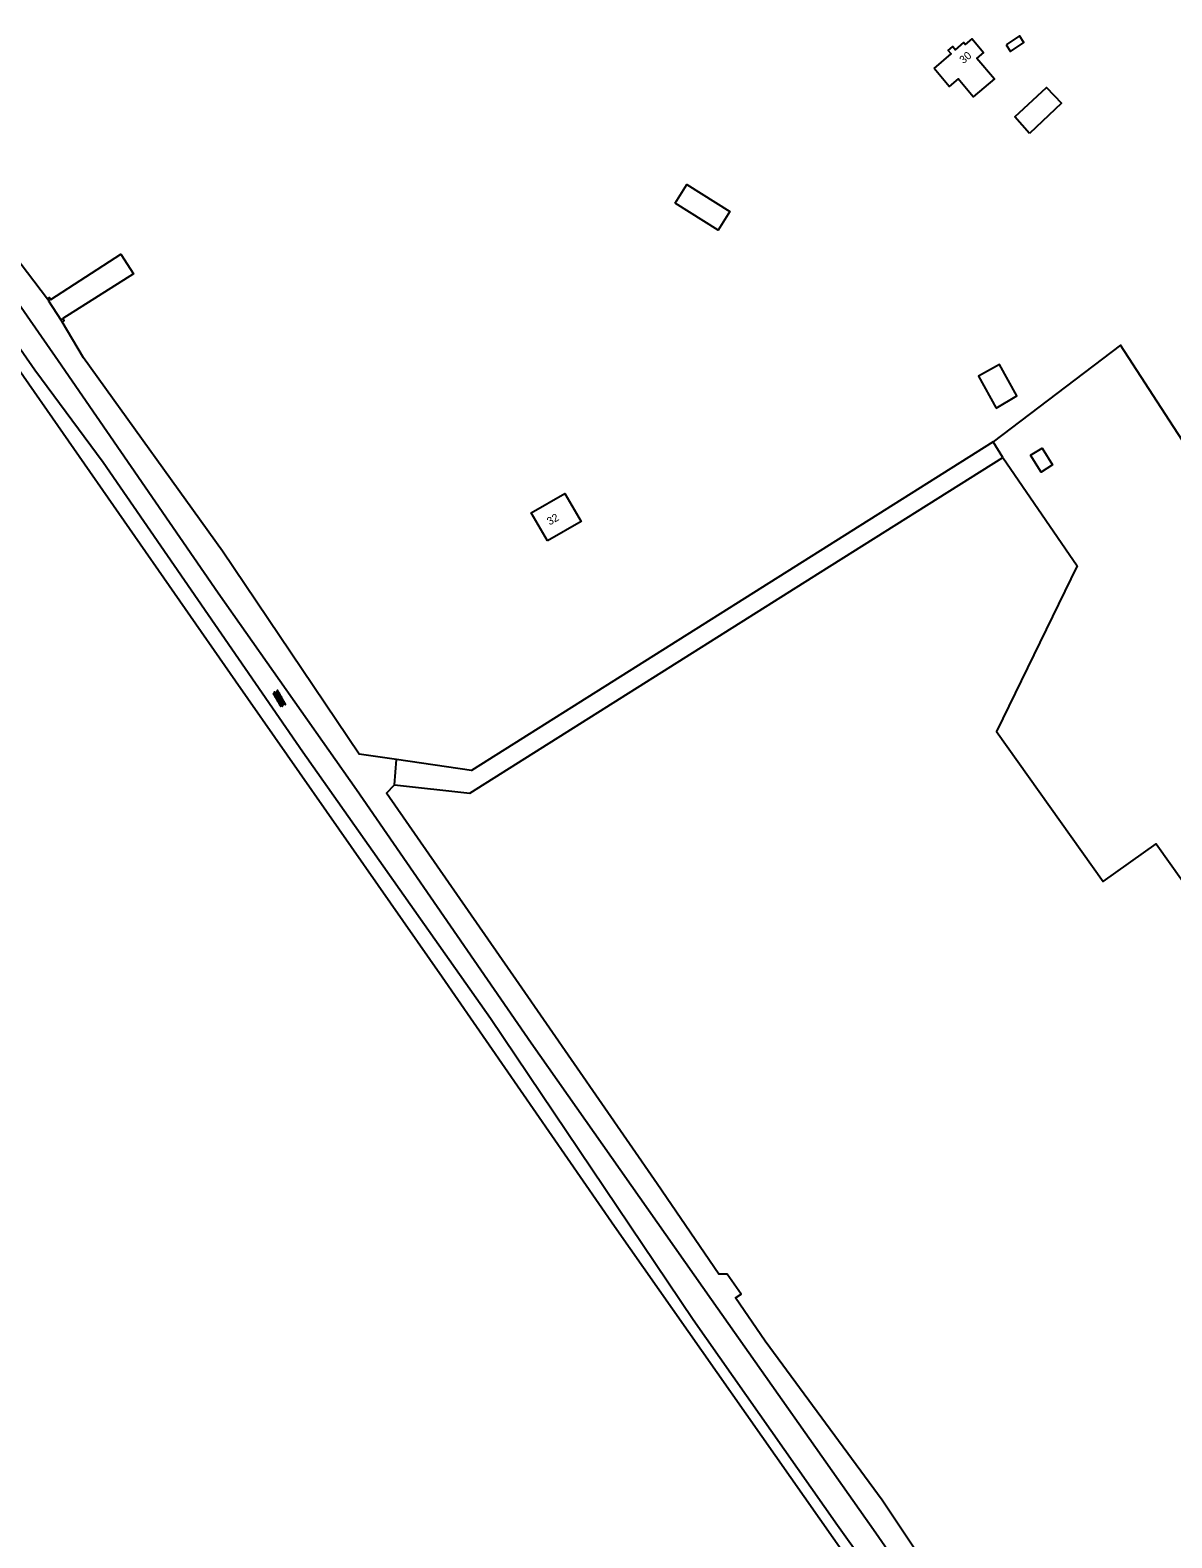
# Model space of a CAD drawing. Extents: x 126000 to 131009, y 393000 to 395500.
# Drawn here: x 128931.8 to 129078, y 395027 to 395220 of the extents above; entities that cross this region are included whole.
import ezdxf

# ---------------------------------------------------------------- set-up
doc = ezdxf.new("R2010")
doc.units = 0
for name, color, linetype in [('gg-afsc-draadraster', 7, 'Continuous'), ('gg-afsc-erfafscheiding', 7, 'Continuous'), ('gg-afsc-muur', 7, 'Continuous'), ('gg-anno-huisnummerreeks BGT', 7, 'Continuous'), ('gg-bbg-bijgebouw', 7, 'Continuous'), ('gg-bbg-hoofdgebouw', 7, 'Continuous'), ('gg-bbg-overig bouwwerk', 7, 'Continuous'), ('gg-knt-onverhard', 7, 'Continuous'), ('gt-grn-vlakafsluiter', 7, 'Continuous'), ('gt-symb-overige verharding', 7, 'Continuous')]:
    doc.layers.add(name, color=color, linetype=linetype)

# ---------------------------------------------------------------- blocks, each defined once
blk = doc.blocks.new('gt0-OVH')
at = {"layer": 'gt-symb-overige verharding'}
for points in [[(-0.97, 0.3), (-0.97, 0.31), (-0.96, 0.32), (-0.97, 0.33), (-0.97, 0.34), (-0.98, 0.35), (-0.99, 0.35), (-1, 0.36), (-1.01, 0.35), (-1.02, 0.35), (-1.03, 0.34), (-1.03, 0.33), (-1.04, 0.32), (-1.03, 0.31), (-1.03, 0.3), (-1.02, 0.29), (-1.01, 0.29), (-1, 0.28), (-0.99, 0.29), (-0.98, 0.29)], [(-0.87, 0.11), (-0.87, 0.12), (-0.86, 0.13), (-0.87, 0.14), (-0.87, 0.15), (-0.88, 0.16), (-0.89, 0.16), (-0.9, 0.16), (-0.91, 0.16), (-0.92, 0.16), (-0.93, 0.15), (-0.93, 0.14), (-0.94, 0.13), (-0.93, 0.12), (-0.93, 0.11), (-0.92, 0.1), (-0.91, 0.09), (-0.9, 0.09), (-0.89, 0.09), (-0.88, 0.1)], [(-0.77, 0.3), (-0.77, 0.31), (-0.76, 0.32), (-0.77, 0.33), (-0.77, 0.34), (-0.78, 0.35), (-0.79, 0.35), (-0.8, 0.36), (-0.81, 0.35), (-0.82, 0.35), (-0.83, 0.34), (-0.83, 0.33), (-0.84, 0.32), (-0.83, 0.31), (-0.83, 0.3), (-0.82, 0.29), (-0.81, 0.29), (-0.8, 0.28), (-0.79, 0.29), (-0.78, 0.29)], [(-0.67, 0.11), (-0.67, 0.12), (-0.66, 0.13), (-0.67, 0.14), (-0.67, 0.15), (-0.68, 0.16), (-0.69, 0.16), (-0.7, 0.16), (-0.71, 0.16), (-0.72, 0.16), (-0.73, 0.15), (-0.73, 0.14), (-0.74, 0.13), (-0.73, 0.12), (-0.73, 0.11), (-0.72, 0.1), (-0.71, 0.09), (-0.7, 0.09), (-0.69, 0.09), (-0.68, 0.1)], [(-0.57, 0.3), (-0.57, 0.31), (-0.56, 0.32), (-0.57, 0.33), (-0.57, 0.34), (-0.58, 0.35), (-0.59, 0.35), (-0.6, 0.36), (-0.61, 0.35), (-0.62, 0.35), (-0.63, 0.34), (-0.63, 0.33), (-0.64, 0.32), (-0.63, 0.31), (-0.63, 0.3), (-0.62, 0.29), (-0.61, 0.29), (-0.6, 0.28), (-0.59, 0.29), (-0.58, 0.29)], [(-0.47, 0.11), (-0.47, 0.12), (-0.46, 0.13), (-0.47, 0.14), (-0.47, 0.15), (-0.48, 0.16), (-0.49, 0.16), (-0.5, 0.16), (-0.51, 0.16), (-0.52, 0.16), (-0.53, 0.15), (-0.53, 0.14), (-0.54, 0.13), (-0.53, 0.12), (-0.53, 0.11), (-0.52, 0.1), (-0.51, 0.09), (-0.5, 0.09), (-0.49, 0.09), (-0.48, 0.1)], [(-0.37, 0.3), (-0.37, 0.31), (-0.36, 0.32), (-0.37, 0.33), (-0.37, 0.34), (-0.38, 0.35), (-0.39, 0.35), (-0.4, 0.36), (-0.41, 0.35), (-0.42, 0.35), (-0.43, 0.34), (-0.43, 0.33), (-0.44, 0.32), (-0.43, 0.31), (-0.43, 0.3), (-0.42, 0.29), (-0.41, 0.29), (-0.4, 0.28), (-0.39, 0.29), (-0.38, 0.29)], [(-0.27, 0.11), (-0.27, 0.12), (-0.26, 0.13), (-0.27, 0.14), (-0.27, 0.15), (-0.28, 0.16), (-0.29, 0.16), (-0.3, 0.16), (-0.31, 0.16), (-0.32, 0.16), (-0.33, 0.15), (-0.33, 0.14), (-0.34, 0.13), (-0.33, 0.12), (-0.33, 0.11), (-0.32, 0.1), (-0.31, 0.09), (-0.3, 0.09), (-0.29, 0.09), (-0.28, 0.1)], [(-0.17, 0.3), (-0.17, 0.31), (-0.16, 0.32), (-0.17, 0.33), (-0.17, 0.34), (-0.18, 0.35), (-0.19, 0.35), (-0.2, 0.36), (-0.21, 0.35), (-0.22, 0.35), (-0.23, 0.34), (-0.23, 0.33), (-0.24, 0.32), (-0.23, 0.31), (-0.23, 0.3), (-0.22, 0.29), (-0.21, 0.29), (-0.2, 0.28), (-0.19, 0.29), (-0.18, 0.29)], [(-0.07, 0.11), (-0.07, 0.12), (-0.06, 0.13), (-0.07, 0.14), (-0.07, 0.15), (-0.08, 0.16), (-0.09, 0.16), (-0.1, 0.16), (-0.11, 0.16), (-0.12, 0.16), (-0.13, 0.15), (-0.13, 0.14), (-0.14, 0.13), (-0.13, 0.12), (-0.13, 0.11), (-0.12, 0.1), (-0.11, 0.09), (-0.1, 0.09), (-0.09, 0.09), (-0.08, 0.1)], [(0.03, 0.3), (0.03, 0.31), (0.04, 0.32), (0.03, 0.33), (0.03, 0.34), (0.02, 0.35), (0.01, 0.35), (0, 0.36), (-0.01, 0.35), (-0.02, 0.35), (-0.03, 0.34), (-0.03, 0.33), (-0.04, 0.32), (-0.03, 0.31), (-0.03, 0.3), (-0.02, 0.29), (-0.01, 0.29), (0, 0.28), (0.01, 0.29), (0.02, 0.29)], [(0.13, 0.11), (0.13, 0.12), (0.14, 0.13), (0.13, 0.14), (0.13, 0.15), (0.12, 0.16), (0.11, 0.16), (0.1, 0.16), (0.09, 0.16), (0.08, 0.16), (0.07, 0.15), (0.07, 0.14), (0.06, 0.13), (0.07, 0.12), (0.07, 0.11), (0.08, 0.1), (0.09, 0.09), (0.1, 0.09), (0.11, 0.09), (0.12, 0.1)], [(0.23, 0.3), (0.23, 0.31), (0.24, 0.32), (0.23, 0.33), (0.23, 0.34), (0.22, 0.35), (0.21, 0.35), (0.2, 0.36), (0.19, 0.35), (0.18, 0.35), (0.17, 0.34), (0.17, 0.33), (0.16, 0.32), (0.17, 0.31), (0.17, 0.3), (0.18, 0.29), (0.19, 0.29), (0.2, 0.28), (0.21, 0.29), (0.22, 0.29)], [(0.33, 0.11), (0.33, 0.12), (0.34, 0.13), (0.33, 0.14), (0.33, 0.15), (0.32, 0.16), (0.31, 0.16), (0.3, 0.16), (0.29, 0.16), (0.28, 0.16), (0.27, 0.15), (0.27, 0.14), (0.26, 0.13), (0.27, 0.12), (0.27, 0.11), (0.28, 0.1), (0.29, 0.09), (0.3, 0.09), (0.31, 0.09), (0.32, 0.1)], [(0.43, 0.3), (0.43, 0.31), (0.44, 0.32), (0.43, 0.33), (0.43, 0.34), (0.42, 0.35), (0.41, 0.35), (0.4, 0.36), (0.39, 0.35), (0.38, 0.35), (0.37, 0.34), (0.37, 0.33), (0.36, 0.32), (0.37, 0.31), (0.37, 0.3), (0.38, 0.29), (0.39, 0.29), (0.4, 0.28), (0.41, 0.29), (0.42, 0.29)], [(0.53, 0.11), (0.53, 0.12), (0.54, 0.13), (0.53, 0.14), (0.53, 0.15), (0.52, 0.16), (0.51, 0.16), (0.5, 0.16), (0.49, 0.16), (0.48, 0.16), (0.47, 0.15), (0.47, 0.14), (0.46, 0.13), (0.47, 0.12), (0.47, 0.11), (0.48, 0.1), (0.49, 0.09), (0.5, 0.09), (0.51, 0.09), (0.52, 0.1)], [(0.63, 0.3), (0.63, 0.31), (0.64, 0.32), (0.63, 0.33), (0.63, 0.34), (0.62, 0.35), (0.61, 0.35), (0.6, 0.36), (0.59, 0.35), (0.58, 0.35), (0.57, 0.34), (0.57, 0.33), (0.56, 0.32), (0.57, 0.31), (0.57, 0.3), (0.58, 0.29), (0.59, 0.29), (0.6, 0.28), (0.61, 0.29), (0.62, 0.29)], [(0.73, 0.11), (0.73, 0.12), (0.74, 0.13), (0.73, 0.14), (0.73, 0.15), (0.72, 0.16), (0.71, 0.16), (0.7, 0.16), (0.69, 0.16), (0.68, 0.16), (0.67, 0.15), (0.67, 0.14), (0.66, 0.13), (0.67, 0.12), (0.67, 0.11), (0.68, 0.1), (0.69, 0.09), (0.7, 0.09), (0.71, 0.09), (0.72, 0.1)], [(0.83, 0.3), (0.83, 0.31), (0.84, 0.32), (0.83, 0.33), (0.83, 0.34), (0.82, 0.35), (0.81, 0.35), (0.8, 0.36), (0.79, 0.35), (0.78, 0.35), (0.77, 0.34), (0.77, 0.33), (0.76, 0.32), (0.77, 0.31), (0.77, 0.3), (0.78, 0.29), (0.79, 0.29), (0.8, 0.28), (0.81, 0.29), (0.82, 0.29)], [(0.93, 0.11), (0.93, 0.12), (0.94, 0.13), (0.93, 0.14), (0.93, 0.15), (0.92, 0.16), (0.91, 0.16), (0.9, 0.16), (0.89, 0.16), (0.88, 0.16), (0.87, 0.15), (0.87, 0.14), (0.86, 0.13), (0.87, 0.12), (0.87, 0.11), (0.88, 0.1), (0.89, 0.09), (0.9, 0.09), (0.91, 0.09), (0.92, 0.1)], [(1.03, 0.3), (1.03, 0.31), (1.04, 0.32), (1.03, 0.33), (1.03, 0.34), (1.02, 0.35), (1.01, 0.35), (1, 0.36), (0.99, 0.35), (0.98, 0.35), (0.97, 0.34), (0.97, 0.33), (0.96, 0.32), (0.97, 0.31), (0.97, 0.3), (0.98, 0.29), (0.99, 0.29), (1, 0.28), (1.01, 0.29), (1.02, 0.29)], [(-0.97, -0.14), (-0.97, -0.13), (-0.96, -0.12), (-0.97, -0.11), (-0.97, -0.1), (-0.98, -0.09), (-0.99, -0.09), (-1, -0.08), (-1.01, -0.09), (-1.02, -0.09), (-1.03, -0.1), (-1.03, -0.11), (-1.04, -0.12), (-1.03, -0.13), (-1.03, -0.14), (-1.02, -0.15), (-1.01, -0.15), (-1, -0.16), (-0.99, -0.15), (-0.98, -0.15)], [(-0.87, -0.33), (-0.87, -0.32), (-0.86, -0.31), (-0.87, -0.3), (-0.87, -0.29), (-0.88, -0.28), (-0.89, -0.28), (-0.9, -0.28), (-0.91, -0.28), (-0.92, -0.28), (-0.93, -0.29), (-0.93, -0.3), (-0.94, -0.31), (-0.93, -0.32), (-0.93, -0.33), (-0.92, -0.34), (-0.91, -0.35), (-0.9, -0.35), (-0.89, -0.35), (-0.88, -0.34)], [(-0.77, -0.14), (-0.77, -0.13), (-0.76, -0.12), (-0.77, -0.11), (-0.77, -0.1), (-0.78, -0.09), (-0.79, -0.09), (-0.8, -0.08), (-0.81, -0.09), (-0.82, -0.09), (-0.83, -0.1), (-0.83, -0.11), (-0.84, -0.12), (-0.83, -0.13), (-0.83, -0.14), (-0.82, -0.15), (-0.81, -0.15), (-0.8, -0.16), (-0.79, -0.15), (-0.78, -0.15)], [(-0.67, -0.33), (-0.67, -0.32), (-0.66, -0.31), (-0.67, -0.3), (-0.67, -0.29), (-0.68, -0.28), (-0.69, -0.28), (-0.7, -0.28), (-0.71, -0.28), (-0.72, -0.28), (-0.73, -0.29), (-0.73, -0.3), (-0.74, -0.31), (-0.73, -0.32), (-0.73, -0.33), (-0.72, -0.34), (-0.71, -0.35), (-0.7, -0.35), (-0.69, -0.35), (-0.68, -0.34)], [(-0.57, -0.14), (-0.57, -0.13), (-0.56, -0.12), (-0.57, -0.11), (-0.57, -0.1), (-0.58, -0.09), (-0.59, -0.09), (-0.6, -0.08), (-0.61, -0.09), (-0.62, -0.09), (-0.63, -0.1), (-0.63, -0.11), (-0.64, -0.12), (-0.63, -0.13), (-0.63, -0.14), (-0.62, -0.15), (-0.61, -0.15), (-0.6, -0.16), (-0.59, -0.15), (-0.58, -0.15)], [(-0.47, -0.33), (-0.47, -0.32), (-0.46, -0.31), (-0.47, -0.3), (-0.47, -0.29), (-0.48, -0.28), (-0.49, -0.28), (-0.5, -0.28), (-0.51, -0.28), (-0.52, -0.28), (-0.53, -0.29), (-0.53, -0.3), (-0.54, -0.31), (-0.53, -0.32), (-0.53, -0.33), (-0.52, -0.34), (-0.51, -0.35), (-0.5, -0.35), (-0.49, -0.35), (-0.48, -0.34)], [(-0.37, -0.14), (-0.37, -0.13), (-0.36, -0.12), (-0.37, -0.11), (-0.37, -0.1), (-0.38, -0.09), (-0.39, -0.09), (-0.4, -0.08), (-0.41, -0.09), (-0.42, -0.09), (-0.43, -0.1), (-0.43, -0.11), (-0.44, -0.12), (-0.43, -0.13), (-0.43, -0.14), (-0.42, -0.15), (-0.41, -0.15), (-0.4, -0.16), (-0.39, -0.15), (-0.38, -0.15)], [(-0.27, -0.33), (-0.27, -0.32), (-0.26, -0.31), (-0.27, -0.3), (-0.27, -0.29), (-0.28, -0.28), (-0.29, -0.28), (-0.3, -0.28), (-0.31, -0.28), (-0.32, -0.28), (-0.33, -0.29), (-0.33, -0.3), (-0.34, -0.31), (-0.33, -0.32), (-0.33, -0.33), (-0.32, -0.34), (-0.31, -0.35), (-0.3, -0.35), (-0.29, -0.35), (-0.28, -0.34)], [(-0.17, -0.14), (-0.17, -0.13), (-0.16, -0.12), (-0.17, -0.11), (-0.17, -0.1), (-0.18, -0.09), (-0.19, -0.09), (-0.2, -0.08), (-0.21, -0.09), (-0.22, -0.09), (-0.23, -0.1), (-0.23, -0.11), (-0.24, -0.12), (-0.23, -0.13), (-0.23, -0.14), (-0.22, -0.15), (-0.21, -0.15), (-0.2, -0.16), (-0.19, -0.15), (-0.18, -0.15)], [(-0.07, -0.33), (-0.07, -0.32), (-0.06, -0.31), (-0.07, -0.3), (-0.07, -0.29), (-0.08, -0.28), (-0.09, -0.28), (-0.1, -0.28), (-0.11, -0.28), (-0.12, -0.28), (-0.13, -0.29), (-0.13, -0.3), (-0.14, -0.31), (-0.13, -0.32), (-0.13, -0.33), (-0.12, -0.34), (-0.11, -0.35), (-0.1, -0.35), (-0.09, -0.35), (-0.08, -0.34)], [(0.03, -0.14), (0.03, -0.13), (0.04, -0.12), (0.03, -0.11), (0.03, -0.1), (0.02, -0.09), (0.01, -0.09), (0, -0.08), (-0.01, -0.09), (-0.02, -0.09), (-0.03, -0.1), (-0.03, -0.11), (-0.04, -0.12), (-0.03, -0.13), (-0.03, -0.14), (-0.02, -0.15), (-0.01, -0.15), (0, -0.16), (0.01, -0.15), (0.02, -0.15)], [(0.13, -0.33), (0.13, -0.32), (0.14, -0.31), (0.13, -0.3), (0.13, -0.29), (0.12, -0.28), (0.11, -0.28), (0.1, -0.28), (0.09, -0.28), (0.08, -0.28), (0.07, -0.29), (0.07, -0.3), (0.06, -0.31), (0.07, -0.32), (0.07, -0.33), (0.08, -0.34), (0.09, -0.35), (0.1, -0.35), (0.11, -0.35), (0.12, -0.34)], [(0.23, -0.14), (0.23, -0.13), (0.24, -0.12), (0.23, -0.11), (0.23, -0.1), (0.22, -0.09), (0.21, -0.09), (0.2, -0.08), (0.19, -0.09), (0.18, -0.09), (0.17, -0.1), (0.17, -0.11), (0.16, -0.12), (0.17, -0.13), (0.17, -0.14), (0.18, -0.15), (0.19, -0.15), (0.2, -0.16), (0.21, -0.15), (0.22, -0.15)], [(0.33, -0.33), (0.33, -0.32), (0.34, -0.31), (0.33, -0.3), (0.33, -0.29), (0.32, -0.28), (0.31, -0.28), (0.3, -0.28), (0.29, -0.28), (0.28, -0.28), (0.27, -0.29), (0.27, -0.3), (0.26, -0.31), (0.27, -0.32), (0.27, -0.33), (0.28, -0.34), (0.29, -0.35), (0.3, -0.35), (0.31, -0.35), (0.32, -0.34)], [(0.43, -0.14), (0.43, -0.13), (0.44, -0.12), (0.43, -0.11), (0.43, -0.1), (0.42, -0.09), (0.41, -0.09), (0.4, -0.08), (0.39, -0.09), (0.38, -0.09), (0.37, -0.1), (0.37, -0.11), (0.36, -0.12), (0.37, -0.13), (0.37, -0.14), (0.38, -0.15), (0.39, -0.15), (0.4, -0.16), (0.41, -0.15), (0.42, -0.15)], [(0.53, -0.33), (0.53, -0.32), (0.54, -0.31), (0.53, -0.3), (0.53, -0.29), (0.52, -0.28), (0.51, -0.28), (0.5, -0.28), (0.49, -0.28), (0.48, -0.28), (0.47, -0.29), (0.47, -0.3), (0.46, -0.31), (0.47, -0.32), (0.47, -0.33), (0.48, -0.34), (0.49, -0.35), (0.5, -0.35), (0.51, -0.35), (0.52, -0.34)], [(0.63, -0.14), (0.63, -0.13), (0.64, -0.12), (0.63, -0.11), (0.63, -0.1), (0.62, -0.09), (0.61, -0.09), (0.6, -0.08), (0.59, -0.09), (0.58, -0.09), (0.57, -0.1), (0.57, -0.11), (0.56, -0.12), (0.57, -0.13), (0.57, -0.14), (0.58, -0.15), (0.59, -0.15), (0.6, -0.16), (0.61, -0.15), (0.62, -0.15)], [(0.73, -0.33), (0.73, -0.32), (0.74, -0.31), (0.73, -0.3), (0.73, -0.29), (0.72, -0.28), (0.71, -0.28), (0.7, -0.28), (0.69, -0.28), (0.68, -0.28), (0.67, -0.29), (0.67, -0.3), (0.66, -0.31), (0.67, -0.32), (0.67, -0.33), (0.68, -0.34), (0.69, -0.35), (0.7, -0.35), (0.71, -0.35), (0.72, -0.34)], [(0.83, -0.14), (0.83, -0.13), (0.84, -0.12), (0.83, -0.11), (0.83, -0.1), (0.82, -0.09), (0.81, -0.09), (0.8, -0.08), (0.79, -0.09), (0.78, -0.09), (0.77, -0.1), (0.77, -0.11), (0.76, -0.12), (0.77, -0.13), (0.77, -0.14), (0.78, -0.15), (0.79, -0.15), (0.8, -0.16), (0.81, -0.15), (0.82, -0.15)], [(0.93, -0.33), (0.93, -0.32), (0.94, -0.31), (0.93, -0.3), (0.93, -0.29), (0.92, -0.28), (0.91, -0.28), (0.9, -0.28), (0.89, -0.28), (0.88, -0.28), (0.87, -0.29), (0.87, -0.3), (0.86, -0.31), (0.87, -0.32), (0.87, -0.33), (0.88, -0.34), (0.89, -0.35), (0.9, -0.35), (0.91, -0.35), (0.92, -0.34)], [(1.03, -0.14), (1.03, -0.13), (1.04, -0.12), (1.03, -0.11), (1.03, -0.1), (1.02, -0.09), (1.01, -0.09), (1, -0.08), (0.99, -0.09), (0.98, -0.09), (0.97, -0.1), (0.97, -0.11), (0.96, -0.12), (0.97, -0.13), (0.97, -0.14), (0.98, -0.15), (0.99, -0.15), (1, -0.16), (1.01, -0.15), (1.02, -0.15)]]:
    blk.add_lwpolyline(points, close=True, dxfattribs=at)

msp = doc.modelspace()

# ---------------------------------------------------------------- linework, layer by layer
at = {"layer": 'gg-afsc-draadraster'}
msp.add_line((128978.49, 395123.4), (128978.72, 395126.66), dxfattribs=at)
for points in [[(128917.93, 395208), (128927.15, 395194.69), (128934.06, 395185.65)], [(128978.72, 395126.66), (128973.97, 395127.35), (128956.45, 395153.31), (128938.69, 395178.07), (128935.94, 395182.7)], [(128929.63, 395177.68), (128958.13, 395136.73), (128984.58, 395098.84), (129006.63, 395066.89), (129036.64, 395024.12), (129052.21, 395001.28), (129055.93, 394994.19), (129058.37, 394985.54), (129059.34, 394977.8), (129059.25, 394965.22), (129059.27, 394950.21), (129060.8, 394936.65), (129063.61, 394921.89), (129068.12, 394902.99), (129071.76, 394883.25), (129069.49, 394878.81), (129058.67, 394873.75), (129045.03, 394868.11), (129022.97, 394855.12), (129001.4, 394842.88), (128974.79, 394828.72)], [(129083.4, 394878.18), (129079.66, 394891.05), (129071.62, 394923.07), (129068.04, 394939.19), (129066.29, 394955.02), (129066.63, 394963.37), (129066.51, 394983.55), (129065.46, 394990.85), (129063.03, 394998.41), (129052.11, 395015.03), (129040.91, 395031.79), (129025.95, 395052.15), (129022.12, 395057.71), (129022.88, 395058.18), (129021.09, 395060.77), (129019.99, 395060.75), (129012.13, 395072.3), (128994.41, 395097.92), (128977.46, 395122.34), (128978.49, 395123.4)]]:
    msp.add_lwpolyline(points, dxfattribs=at)
at = {"layer": 'gg-afsc-erfafscheiding'}
msp.add_line((128934.21, 395185.39), (128935.78, 395182.95), dxfattribs=at)
at = {"layer": 'gg-afsc-muur'}
for p, q in [((128934.06, 395185.65), (128934.21, 395185.39)), ((128934.49, 395185.55), (128934.21, 395185.39)), ((128935.78, 395182.95), (128936.04, 395183.13)), ((128935.78, 395182.95), (128935.94, 395182.7))]:
    msp.add_line(p, q, dxfattribs=at)
for points in [[(128934.06, 395185.65), (128934.33, 395185.82), (128934.49, 395185.55)], [(128936.04, 395183.13), (128936.21, 395182.88), (128935.94, 395182.7)]]:
    msp.add_lwpolyline(points, dxfattribs=at)
at = {"layer": 'gg-bbg-bijgebouw'}
for points in [[(129056.77, 395218.17), (129057.36, 395217.3), (129059.07, 395218.44), (129058.49, 395219.31), (129056.77, 395218.17)], [(129055.53, 395171.65), (129058.17, 395173.23), (129055.92, 395177.24), (129053.23, 395175.74), (129055.53, 395171.65)]]:
    msp.add_lwpolyline(points, dxfattribs=at)
at = {"layer": 'gg-bbg-hoofdgebouw'}
for points in [[(129047.56, 395215.12), (129049.74, 395217.02), (129049.37, 395217.44), (129049.95, 395217.95), (129050.32, 395217.53), (129051.37, 395218.45), (129051.58, 395218.2), (129052.43, 395218.92), (129053.9, 395217.18), (129053.05, 395216.46), (129055.3, 395213.8), (129052.58, 395211.5), (129050.65, 395213.79), (129049.5, 395212.83), (129047.56, 395215.12)], [(128998.08, 395154.63), (128996, 395158.24), (129000.27, 395160.71), (129002.4, 395157.13), (128998.08, 395154.63)]]:
    msp.add_lwpolyline(points, dxfattribs=at)
at = {"layer": 'gg-bbg-overig bouwwerk'}
for points in [[(129059.78, 395206.81), (129057.9, 395208.93), (129061.94, 395212.68), (129063.88, 395210.67), (129059.78, 395206.81)], [(129014.4, 395197.88), (129015.91, 395200.26), (129021.4, 395196.81), (129019.91, 395194.43), (129014.4, 395197.88)], [(129059.91, 395165.62), (129061.4, 395166.52), (129062.74, 395164.36), (129061.27, 395163.45), (129059.91, 395165.62)]]:
    msp.add_lwpolyline(points, dxfattribs=at)
at = {"layer": 'gg-knt-onverhard'}
msp.add_line((129056.36, 395165.34), (129055.12, 395167.31), dxfattribs=at)
for points in [[(128661.73, 395500), (128662.06, 395499.65), (128674.77, 395485.93), (128706.92, 395451.86), (128724.35, 395432.18), (128738.2, 395416.81), (128778.22, 395374.3), (128796.21, 395355.3), (128807.98, 395343.1), (128820.63, 395329.57), (128837.64, 395310.41), (128851.12, 395294.37), (128863.71, 395276.11), (128878.29, 395255.18), (128888.47, 395240.64), (128901.2, 395221.99), (128917.43, 395198.13), (128932.46, 395176.55), (128941.18, 395164.7), (128966.76, 395127.64), (128990.77, 395093.54), (129016.71, 395054.94), (129035.18, 395028.62), (129045.2, 395014.67)], [(129053.21, 395008.62), (129040.09, 395027.59), (129019.06, 395057.45), (128996, 395090.31), (128973.61, 395122.78), (128955.93, 395147.96), (128935.44, 395177.7), (128922.43, 395196.39), (128905.7, 395221.15), (128889.42, 395244.79), (128880.03, 395258.09), (128870.95, 395271.4), (128860.43, 395287.03), (128848.93, 395302.18), (128830.07, 395323.4), (128809.96, 395344.62), (128798, 395357.16), (128790.24, 395365.44), (128771.93, 395385.16), (128753.71, 395403.55)], [(128934.49, 395185.55), (128943.43, 395191.35), (128945.05, 395188.85), (128936.04, 395183.13)], [(129055.12, 395167.31), (128988.34, 395125.23), (128978.72, 395126.66)], [(128978.49, 395123.4), (128988.14, 395122.35), (129033, 395150.62), (129056.36, 395165.34)]]:
    msp.add_lwpolyline(points, dxfattribs=at)
at = {"layer": 'gt-grn-vlakafsluiter'}
msp.add_lwpolyline([(129056.36, 395165.34), (129065.87, 395151.44), (129055.55, 395130.22), (129069.19, 395111.04), (129075.99, 395115.87), (129101.17, 395080.45), (129115.35, 395090.53), (129099.98, 395112.15), (129099.42, 395136.68), (129089.1, 395152.55), (129078.78, 395168.41), (129071.44, 395179.69), (129055.12, 395167.31)], dxfattribs=at)

# ---------------------------------------------------------------- block references
at = {"layer": 'gt-symb-overige verharding', "rotation": -59.99927222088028}
msp.add_blockref('gt0-OVH', (128963.73, 395134.43), dxfattribs=at)

# ---------------------------------------------------------------- texts
at = {"layer": 'gg-anno-huisnummerreeks BGT'}
for s, rotation, p in [('30', 40.2, (129051.32, 395215.67)), ('32', 30, (128998.35, 395156.61))]:
    msp.add_text(s, height=1, rotation=rotation, dxfattribs=at).set_placement(p)

doc.saveas('drawing.dxf')
